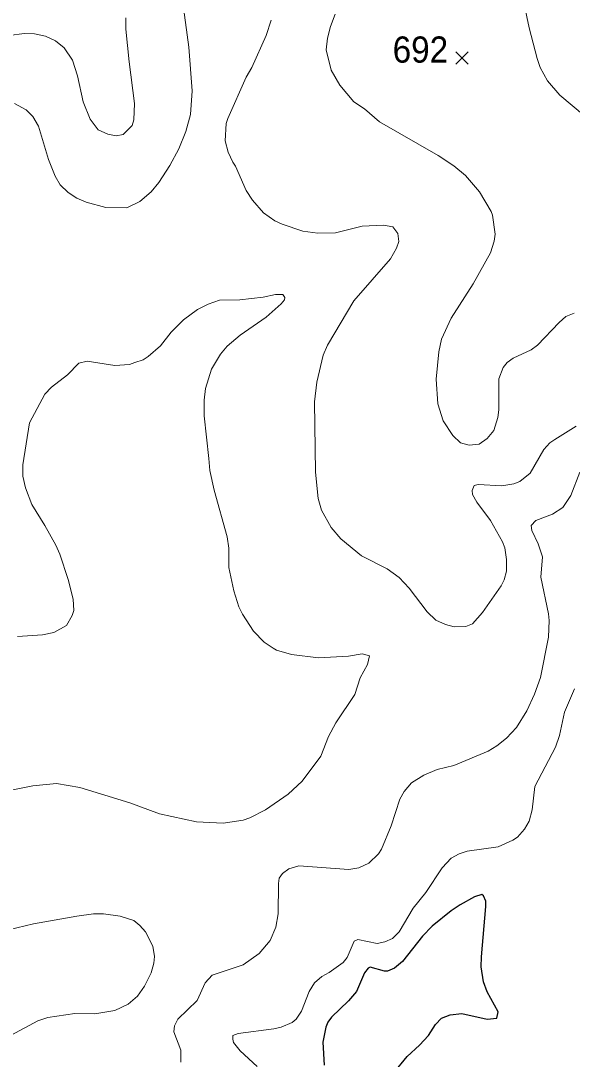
# Model space of a CAD drawing. Extents: x 294.2 to 320.3, y 7482.7 to 7510.7.
# Drawn here: x 300.005 to 301.691, y 7493.889 to 7497.059 of the extents above; entities that cross this region are included whole.
import ezdxf
from ezdxf.enums import TextEntityAlignment as Align

# ---------------------------------------------------------------- set-up
doc = ezdxf.new("R2010")
doc.units = 0
doc.header["$LTSCALE"] = 0.032
for name, color, linetype, lineweight in [('1', 7, 'Continuous', 25), ('2', 7, 'Continuous', 13), ('21', 7, 'Continuous', 25)]:
    doc.layers.add(name, color=color, linetype=linetype, lineweight=lineweight)
doc.layers.add('61', color=7, linetype='Continuous')

msp = doc.modelspace()

# ---------------------------------------------------------------- linework, layer by layer
at = {"layer": '1'}
msp.add_lwpolyline([(301.1448, 7493.8459), (301.1863, 7493.8976), (301.2239, 7493.9314), (301.2514, 7493.9614), (301.2731, 7493.9947), (301.291, 7494.0144), (301.3172, 7494.0246), (301.3529, 7494.0279), (301.4308, 7494.0113), (301.4602, 7494.0138), (301.4646, 7494.033), (301.4308, 7494.0943), (301.4193, 7494.1249), (301.4123, 7494.1709), (301.4129, 7494.2015), (301.427, 7494.3548), (301.427, 7494.3714), (301.4199, 7494.388), (301.4142, 7494.3918), (301.3918, 7494.3841), (301.3478, 7494.3599), (301.321, 7494.342), (301.2629, 7494.2947), (301.2335, 7494.2647), (301.1722, 7494.1868), (301.1479, 7494.1664), (301.1262, 7494.1574), (301.1167, 7494.1574), (301.0732, 7494.1702), (301.0669, 7494.1664), (301.056, 7494.153), (301.0318, 7494.0955), (301.0069, 7494.0668), (300.9545, 7494.0176), (300.9436, 7494.0023), (300.9372, 7493.987), (300.929, 7493.941), (300.9324, 7493.8707)], dxfattribs=at)
at = {"layer": '2'}
for points in [[(300.0479, 7497.0191), (300.0172, 7497.0204), (299.9687, 7497.0146), (299.9457, 7497.0159), (299.8742, 7497.0338), (299.8289, 7497.0549), (299.7593, 7497.0976)], [(299.9866, 7496.8065), (300.0223, 7496.7873), (300.0427, 7496.7669), (300.06, 7496.7376), (300.0906, 7496.6354), (300.1104, 7496.5843), (300.1264, 7496.5581), (300.15, 7496.5351), (300.1768, 7496.5179), (300.2049, 7496.5058), (300.265, 7496.4892), (300.3294, 7496.4879), (300.369, 7496.5077), (300.4035, 7496.5371), (300.4271, 7496.5652), (300.461, 7496.6175), (300.4884, 7496.6686), (300.5101, 7496.721), (300.5241, 7496.7733), (300.5292, 7496.8448), (300.519, 7496.9789), (300.5006, 7497.1143)], [(301.803, 7496.7062), (301.653, 7496.832), (301.6147, 7496.8755), (301.5929, 7496.9163), (301.5834, 7496.9444), (301.5591, 7497.0376), (301.5451, 7497.1053)], [(300.3262, 7497.0683), (300.3262, 7497.0338), (300.3364, 7496.9342), (300.353, 7496.8065), (300.3505, 7496.7567), (300.346, 7496.7394), (300.3186, 7496.712), (300.2969, 7496.7075), (300.2713, 7496.7126), (300.2419, 7496.7267), (300.2171, 7496.7586), (300.1966, 7496.8116)], [(301.1575, 7496.4094), (301.1429, 7496.4298), (301.1141, 7496.4355), (301.049, 7496.4323), (300.9671, 7496.4119), (300.9131, 7496.4108), (300.8672, 7496.4166), (300.804, 7496.4378), (300.7822, 7496.4484), (300.7472, 7496.4731), (300.7138, 7496.5115), (300.6946, 7496.5409), (300.6621, 7496.615), (300.6538, 7496.6277), (300.6391, 7496.6584), (300.6301, 7496.6929), (300.6334, 7496.7452), (300.6378, 7496.7605), (300.6946, 7496.887), (300.7112, 7496.9169), (300.7553, 7497.0147), (300.7706, 7497.0606)], [(300.9666, 7497.0798), (300.9519, 7497.0415), (300.943, 7497.0057), (300.9385, 7496.97), (300.9539, 7496.9087), (300.9807, 7496.8627), (301.0234, 7496.8116), (301.0554, 7496.7899), (301.1014, 7496.751), (301.2814, 7496.6481), (301.3287, 7496.6162), (301.3644, 7496.5868), (301.4072, 7496.5371), (301.4429, 7496.4771), (301.4468, 7496.4656), (301.4551, 7496.4074), (301.4525, 7496.3864), (301.441, 7496.3506), (301.3874, 7496.2561), (301.3203, 7496.1508), (301.2916, 7496.0876), (301.2827, 7496.048), (301.2744, 7495.965), (301.2801, 7495.8897), (301.2967, 7495.8373), (301.3255, 7495.7926), (301.3491, 7495.7709), (301.3759, 7495.7632), (301.4065, 7495.7664), (301.4308, 7495.7836), (301.4506, 7495.8085), (301.4634, 7495.8475), (301.4665, 7495.8718), (301.4659, 7495.9663), (301.4793, 7496.0008), (301.4921, 7496.0161), (301.51, 7496.0288), (301.5649, 7496.055), (301.5847, 7496.0684), (301.6504, 7496.138), (301.6715, 7496.1559), (301.6964, 7496.1667)], [(300.1966, 7496.8116), (300.1788, 7496.8908), (300.1634, 7496.9393), (300.1379, 7496.9763), (300.1117, 7496.998), (300.0811, 7497.0121), (300.0479, 7497.0191)], [(300.9296, 7496.0378), (300.9424, 7496.0684), (301.0234, 7496.2038), (301.1352, 7496.3327), (301.1537, 7496.3647), (301.1607, 7496.3851), (301.1575, 7496.4094)], [(299.8282, 7494.681), (300.0428, 7494.7238), (300.1143, 7494.7301), (300.1858, 7494.7186), (300.339, 7494.6714), (300.4297, 7494.6382), (300.5421, 7494.6139), (300.6238, 7494.6095), (300.6851, 7494.6184), (300.7055, 7494.6254), (300.7534, 7494.6497), (300.823, 7494.6982), (300.8658, 7494.7378), (300.9219, 7494.8145), (300.9462, 7494.8745), (300.9685, 7494.9153), (301.026, 7495.0022), (301.0426, 7495.0533), (301.065, 7495.0941), (301.0707, 7495.1203), (301.049, 7495.1267), (301.0069, 7495.1196), (300.9149, 7495.1145), (300.8332, 7495.1241), (300.7872, 7495.1375), (300.7763, 7495.1439), (300.7495, 7495.1624), (300.7164, 7495.1956), (300.6832, 7495.2474), (300.6723, 7495.2703), (300.6569, 7495.3189), (300.6416, 7495.3904), (300.641, 7495.4491), (300.6359, 7495.4836), (300.5969, 7495.6266), (300.5836, 7495.6866), (300.5803, 7495.7224), (300.5663, 7495.8526), (300.5663, 7495.9012), (300.5695, 7495.9369), (300.5886, 7495.9956), (300.6155, 7496.0416), (300.6359, 7496.0659), (300.6761, 7496.0997), (300.7553, 7496.1546), (300.8013, 7496.1949), (300.8109, 7496.2076), (300.8121, 7496.214), (300.8063, 7496.2236), (300.7834, 7496.2236), (300.7464, 7496.2152), (300.6749, 7496.2076), (300.6123, 7496.2063), (300.5778, 7496.1942), (300.5452, 7496.1776), (300.5031, 7496.1457), (300.4654, 7496.108), (300.4328, 7496.0672), (300.3952, 7496.0346), (300.3799, 7496.0244), (300.3543, 7496.0154), (300.3377, 7496.0096), (300.2931, 7496.0071), (300.2088, 7496.0199), (300.1832, 7496.0142), (300.1481, 7495.9784), (300.0989, 7495.9407), (300.0792, 7495.9196), (300.0319, 7495.8322), (300.0121, 7495.7032), (300.0115, 7495.6687), (300.0197, 7495.633), (300.0396, 7495.5819), (300.0792, 7495.5187), (300.1124, 7495.458), (300.1245, 7495.4312), (300.1507, 7495.3533), (300.166, 7495.2933), (300.1679, 7495.2588), (300.1628, 7495.2435), (300.1449, 7495.2129), (300.1066, 7495.1918), (300.0721, 7495.1847), (299.9955, 7495.1796)], [(301.7028, 7495.8219), (301.6377, 7495.7811), (301.6223, 7495.7703), (301.6038, 7495.7504), (301.5623, 7495.6777), (301.5304, 7495.6528), (301.5125, 7495.6457), (301.4755, 7495.6393), (301.4027, 7495.6438), (301.3906, 7495.64), (301.3848, 7495.6253), (301.3855, 7495.6132), (301.3988, 7495.5896), (301.441, 7495.534), (301.478, 7495.4683), (301.4844, 7495.4504), (301.4902, 7495.4146), (301.4902, 7495.3789), (301.4825, 7495.3521), (301.4736, 7495.3342), (301.4167, 7495.2525), (301.3861, 7495.2179), (301.3657, 7495.2103), (301.3299, 7495.2084), (301.3031, 7495.2161), (301.2737, 7495.2295), (301.2469, 7495.2544), (301.1927, 7495.3271), (301.162, 7495.359), (301.125, 7495.3859), (301.0471, 7495.4261), (300.9839, 7495.4778), (300.9539, 7495.5117), (300.9245, 7495.5653), (300.9143, 7495.6011), (300.9059, 7495.6815), (300.9034, 7495.896), (300.9105, 7495.9561), (300.9296, 7496.0378)], [(301.7137, 7495.6815), (301.6862, 7495.61), (301.6619, 7495.5736), (301.63, 7495.5525), (301.5789, 7495.534)], [(301.5789, 7495.534), (301.5655, 7495.518), (301.5674, 7495.5027), (301.5866, 7495.4619), (301.5993, 7495.4223), (301.5942, 7495.361), (301.6179, 7495.2486)], [(301.6179, 7495.2486), (301.6204, 7495.2282), (301.6179, 7495.1771), (301.5936, 7495.0545), (301.5757, 7495.0035), (301.5515, 7494.9524), (301.5202, 7494.9019), (301.4895, 7494.8694), (301.4602, 7494.8457), (301.434, 7494.8298), (301.3287, 7494.7851), (301.2776, 7494.773), (301.2367, 7494.7564), (301.1997, 7494.7327), (301.1767, 7494.7065), (301.1639, 7494.6829), (301.1371, 7494.6012), (301.1077, 7494.5297), (301.0988, 7494.5156), (301.0694, 7494.4875), (301.0388, 7494.4729), (301.0081, 7494.4684), (300.8549, 7494.4793), (300.8243, 7494.4697), (300.8051, 7494.4563), (300.7949, 7494.4416), (300.793, 7494.425), (300.7917, 7494.3331), (300.7847, 7494.2922), (300.7674, 7494.2513), (300.7336, 7494.2111), (300.6851, 7494.1766), (300.5906, 7494.1453), (300.5688, 7494.1224), (300.5446, 7494.0681), (300.4859, 7494.0112), (300.4756, 7493.9908), (300.4731, 7493.9723), (300.4948, 7493.9168), (300.4948, 7493.8797)], [(300.7278, 7493.8663), (300.6755, 7493.9148), (300.6557, 7493.9398), (300.6531, 7493.95), (300.6538, 7493.9608), (300.6698, 7493.9672), (300.7783, 7493.9812), (300.8013, 7493.9864), (300.8351, 7494.001), (300.8466, 7494.0113), (300.8638, 7494.0355), (300.8868, 7494.0955), (300.9028, 7494.1217), (300.9251, 7494.1409), (300.9481, 7494.1536), (300.9909, 7494.1842), (301.003, 7494.199), (301.0247, 7494.2494), (301.035, 7494.2545), (301.095, 7494.2417), (301.118, 7494.2469), (301.1409, 7494.2577), (301.1614, 7494.2781), (301.2048, 7494.3497), (301.2431, 7494.3982), (301.2935, 7494.4729), (301.321, 7494.5029), (301.3453, 7494.5163), (301.3695, 7494.524), (301.464, 7494.5373), (301.5093, 7494.5571), (301.5234, 7494.5667), (301.5451, 7494.591), (301.5585, 7494.6153), (301.5681, 7494.6497), (301.5764, 7494.7212), (301.6396, 7494.8413), (301.6517, 7494.877), (301.667, 7494.9485), (301.6971, 7495.0201)], [(299.9419, 7494.2775), (300.044, 7494.3018), (300.1769, 7494.326), (300.2279, 7494.3324), (300.2586, 7494.3324), (300.3097, 7494.326), (300.3505, 7494.312), (300.3696, 7494.2967), (300.3862, 7494.2775), (300.4086, 7494.2335), (300.4137, 7494.2028), (300.4118, 7494.1824), (300.4035, 7494.153), (300.3831, 7494.1121), (300.3626, 7494.0815), (300.3339, 7494.0566), (300.2931, 7494.038), (300.2318, 7494.0272), (300.1705, 7494.0285), (300.0887, 7494.0157), (300.0581, 7494.0061), (299.9764, 7493.9627)]]:
    msp.add_lwpolyline(points, dxfattribs=at)
at = {"layer": '21'}
for p, q in [((301.3346, 7496.9643), (301.3721, 7496.9268)), ((301.3721, 7496.9643), (301.3346, 7496.9268))]:
    msp.add_line(p, q, dxfattribs=at)

# ---------------------------------------------------------------- texts
at = {"layer": '61', "width": 0.95}
msp.add_text('692', height=0.08, dxfattribs=at).set_placement((301.2267, 7496.9313), align=Align.CENTER)

doc.saveas('drawing.dxf')
